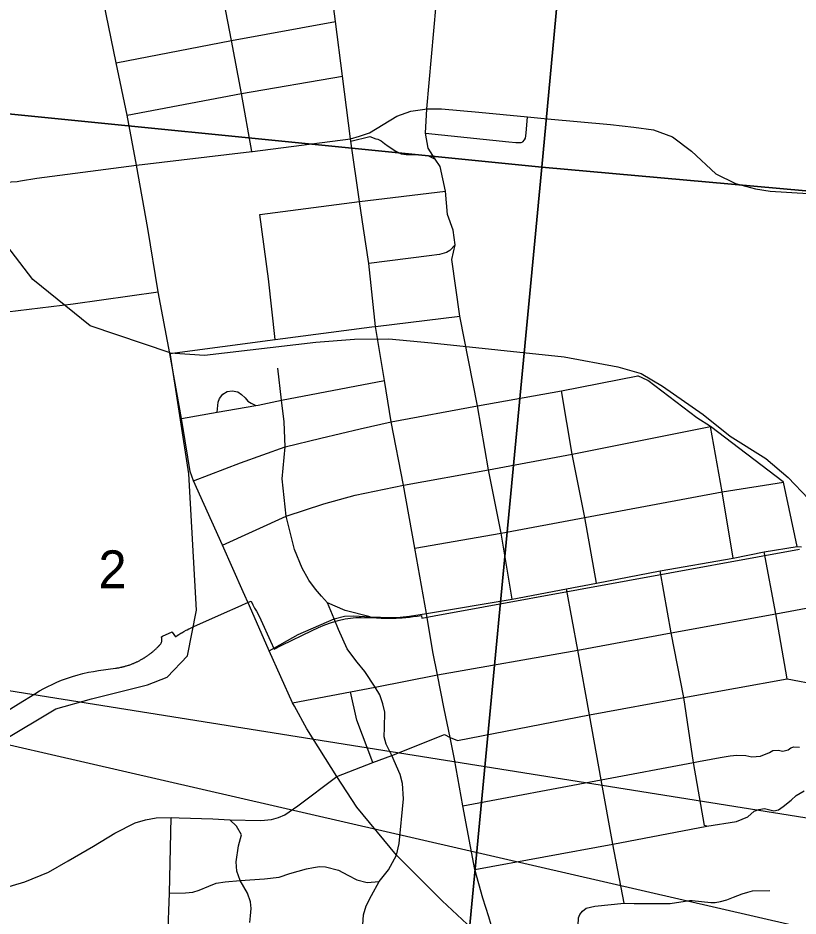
# Model space of a CAD drawing. Extents: x 0 to 34, y 0 to 22.
# Drawn here: x 6.424 to 7.286, y 16.149 to 17.141 of the extents above; entities that cross this region are included whole.
import ezdxf

# ---------------------------------------------------------------- set-up
doc = ezdxf.new("R2010")
doc.units = 0
for name, color, linetype in [('GM_X_City_Street', 7, 'Continuous'), ('GM_X_Corporation', 7, 'Continuous'), ('GM_X_Rail_Line', 7, 'Continuous'), ('GM_X_Section', 7, 'Continuous'), ('GM_X_Section_Text', 7, 'Continuous'), ('GM_X_State_Route', 7, 'Continuous'), ('SH_Text', 7, 'Continuous')]:
    doc.layers.add(name, color=color, linetype=linetype)

msp = doc.modelspace()

# ---------------------------------------------------------------- linework, layer by layer
at = {"layer": 'GM_X_City_Street'}
for p, q in [((6.68356, 16.99362), (6.79188, 17.00745)), ((6.70181, 16.44208), (6.73409, 16.45995))]:
    msp.add_line(p, q, dxfattribs=at)
for points in [[(6.77507, 17.13712), (6.77157, 17.16579), (6.76644, 17.20054), (6.76316, 17.22277), (6.76124, 17.23479), (6.75835, 17.26124), (6.75111, 17.3169), (6.74806, 17.33169), (6.74248, 17.36992)], [(6.68258, 16.9935), (6.67133, 17.05759), (6.66031, 17.11612), (6.65001, 17.17013), (6.64848, 17.1776), (6.6418, 17.21176), (6.63777, 17.23198)], [(6.87445, 17.01377), (6.87594, 17.04062), (6.88647, 17.15547), (6.8912, 17.21165)], [(6.53284, 17.09157), (6.66031, 17.11612), (6.77507, 17.13712)], [(6.80623, 16.90855), (6.80179, 16.93845), (6.79224, 17.00497), (6.79188, 17.00745), (6.78297, 17.07668), (6.77507, 17.13712)], [(6.5451, 17.03365), (6.67133, 17.05759), (6.78297, 17.07668)], [(6.79188, 17.00745), (6.80179, 17.01051), (6.81285, 17.01432), (6.84296, 17.03262), (6.85831, 17.03805), (6.87398, 17.04034)], [(6.87398, 17.04034), (6.87594, 17.04062), (6.89234, 17.04062), (6.93342, 17.03691), (6.98743, 17.03175), (7.00929, 17.02966), (7.07886, 17.02337), (7.10479, 17.02052), (7.12652, 17.01747), (7.14749, 17.00965), (7.16864, 16.99383), (7.19552, 16.96905), (7.21725, 16.95818), (7.23937, 16.95246), (7.25538, 16.94979), (7.29732, 16.94731), (7.39225, 16.94065), (7.49853, 16.93104), (7.49984, 16.93089)], [(6.96675, 17.00413), (6.97458, 17.00366), (6.98022, 17.00351), (6.98226, 17.00429), (6.98413, 17.00632), (6.98508, 17.00821), (6.98586, 17.01369), (6.98743, 17.03175)], [(6.79224, 17.00497), (6.81326, 17.01033), (6.8197, 17.00776), (6.82206, 17.00711), (6.82572, 17.00539), (6.82936, 17.00239), (6.83323, 16.99938), (6.84203, 16.9938), (6.84783, 16.99101), (6.85341, 16.99015), (6.86694, 16.98994), (6.87703, 16.98907), (6.8854, 16.98521), (6.87767, 16.99745), (6.87445, 17.01377), (6.96675, 17.00413)], [(6.55526, 16.97835), (6.68258, 16.9935), (6.68356, 16.99362)], [(6.42731, 16.96113), (6.44503, 16.96399), (6.55526, 16.97835)], [(6.97046, 16.49893), (6.95812, 16.57203), (6.94435, 16.64206), (6.93224, 16.71257), (6.91262, 16.81157), (6.90372, 16.87444), (6.90742, 16.8905), (6.90502, 16.90654), (6.89883, 16.92397), (6.89678, 16.94991), (6.89068, 16.97719), (6.8854, 16.98521)], [(6.32833, 16.95877), (6.35, 16.95827), (6.40276, 16.95945), (6.42337, 16.9605), (6.42731, 16.96113)], [(6.69141, 16.92417), (6.80179, 16.93845), (6.89678, 16.94991)], [(6.70869, 16.78592), (6.70117, 16.85279), (6.69141, 16.92417)], [(6.87585, 16.48336), (6.86279, 16.5553), (6.85021, 16.62506), (6.83686, 16.69483), (6.82924, 16.74058), (6.81933, 16.80044), (6.812, 16.86968), (6.80623, 16.90855)], [(6.90742, 16.8905), (6.90137, 16.88409), (6.89796, 16.88199), (6.8901, 16.8799), (6.87857, 16.87833), (6.812, 16.86968)], [(6.24354, 16.83921), (6.30395, 16.82151), (6.31528, 16.81868), (6.3285, 16.81538), (6.34266, 16.81349), (6.36012, 16.81207), (6.3757, 16.81207), (6.39978, 16.8149), (6.48522, 16.82529), (6.57916, 16.8385)], [(6.81545, 16.79993), (6.81933, 16.80044), (6.91262, 16.81157)], [(6.59222, 16.77045), (6.70869, 16.78592), (6.81545, 16.79993)], [(6.74574, 16.52), (6.74521, 16.52069), (6.73824, 16.53314), (6.72978, 16.55407), (6.7205, 16.59083), (6.71615, 16.63194), (6.71954, 16.66724), (6.71857, 16.69481), (6.71563, 16.71893), (6.71131, 16.7543)], [(6.60505, 16.69854), (6.64438, 16.70572), (6.68716, 16.71286), (6.68958, 16.71325), (6.71563, 16.71893), (6.82924, 16.74058)], [(6.61843, 16.6297), (6.67008, 16.64953), (6.71954, 16.66724), (6.75899, 16.67684), (6.80261, 16.68716), (6.83686, 16.69483), (6.93224, 16.71257), (7.02489, 16.72927), (7.10942, 16.74575)], [(7.2852, 16.55714), (7.27037, 16.62823), (7.2698, 16.6288), (7.18953, 16.6897), (7.17442, 16.69934), (7.12041, 16.7406), (7.10942, 16.74575)], [(6.64438, 16.70572), (6.64547, 16.71655), (6.64705, 16.72064), (6.65056, 16.72567), (6.65551, 16.72862), (6.661, 16.72929), (6.66742, 16.72821), (6.67129, 16.72527), (6.67544, 16.72139), (6.67825, 16.71764), (6.68186, 16.71564), (6.68716, 16.71286)], [(7.06372, 16.51668), (7.05075, 16.58934), (7.03672, 16.65936), (7.02489, 16.72927)], [(6.85021, 16.62506), (6.94435, 16.64206), (7.03672, 16.65936), (7.18953, 16.6897)], [(7.21462, 16.54449), (7.20246, 16.61749), (7.18953, 16.6897)], [(6.6502, 16.55862), (6.7205, 16.59083), (6.76235, 16.6042), (6.79695, 16.61392), (6.85021, 16.62506)], [(6.86279, 16.5553), (6.95812, 16.57203), (7.05075, 16.58934), (7.20246, 16.61749), (7.27037, 16.62823)], [(6.87585, 16.48336), (6.97046, 16.49893), (7.03039, 16.51025), (7.06372, 16.51668), (7.13408, 16.5302), (7.21462, 16.54449), (7.24901, 16.55139), (7.2852, 16.55714), (7.29024, 16.55685)], [(7.27409, 16.4109), (7.26181, 16.48265), (7.24901, 16.55139)], [(7.18552, 16.24823), (7.18296, 16.24888), (7.17087, 16.31864), (7.15994, 16.39025), (7.14606, 16.46187), (7.13408, 16.5302)], [(6.77834, 16.46548), (6.77367, 16.47739), (6.7664, 16.49494), (6.75966, 16.50226), (6.75318, 16.51023), (6.74574, 16.52)], [(7.09413, 16.16314), (7.08172, 16.22823), (7.0686, 16.29935), (7.05572, 16.37132), (7.04306, 16.44285), (7.03039, 16.51025)], [(6.72775, 16.38441), (6.79183, 16.39661), (6.81886, 16.4019), (6.88791, 16.41554), (7.04306, 16.44285), (7.14606, 16.46187), (7.26181, 16.48265), (7.32683, 16.49492)], [(6.81348, 16.47955), (6.786, 16.4865), (6.7664, 16.49494)], [(6.73409, 16.45995), (6.77367, 16.47739), (6.78521, 16.48038), (6.79514, 16.48056), (6.81348, 16.47955), (6.83636, 16.47889), (6.84648, 16.4792), (6.85692, 16.48015), (6.87585, 16.48336)], [(6.95763, 16.10387), (6.94456, 16.14806), (6.938, 16.16851), (6.92917, 16.20046), (6.91579, 16.27076), (6.90653, 16.3221), (6.90173, 16.34609), (6.8954, 16.3777), (6.88791, 16.41554), (6.88289, 16.44091), (6.87585, 16.48336)], [(6.80542, 16.13933), (6.80622, 16.15015), (6.80901, 16.1602), (6.81503, 16.17177), (6.82325, 16.1871), (6.83367, 16.19992), (6.84241, 16.21633), (6.84548, 16.22923), (6.85032, 16.27854), (6.8492, 16.29528), (6.84679, 16.30515), (6.83748, 16.32617), (6.83131, 16.339), (6.82887, 16.34705), (6.82936, 16.35707), (6.82967, 16.374), (6.82744, 16.3833), (6.82411, 16.39345), (6.81886, 16.4019), (6.80763, 16.41912), (6.79916, 16.42924), (6.79542, 16.43425), (6.78816, 16.44399), (6.77834, 16.46548)], [(6.90173, 16.34609), (6.90994, 16.34281), (7.05572, 16.37132), (7.15994, 16.39025), (7.27409, 16.4109), (7.34407, 16.39783), (7.37444, 16.38782), (7.4122, 16.369), (7.42631, 16.35222), (7.43251, 16.34137), (7.43698, 16.32609), (7.44356, 16.29405), (7.44625, 16.26616), (7.43668, 16.16218), (7.43102, 16.08575)], [(6.81638, 16.31855), (6.79882, 16.36529), (6.79183, 16.39661)], [(6.77679, 16.30305), (6.81638, 16.31855), (6.83748, 16.32617), (6.89556, 16.34957), (6.90173, 16.34609)], [(6.91579, 16.27076), (7.0686, 16.29935), (7.17087, 16.31864), (7.17614, 16.3196), (7.1904, 16.32236), (7.20021, 16.32426), (7.21126, 16.32586), (7.21851, 16.32681), (7.22875, 16.32615), (7.23517, 16.32482), (7.24469, 16.32571), (7.25468, 16.32961), (7.25854, 16.33179), (7.26424, 16.33201), (7.26954, 16.33111), (7.27527, 16.33247), (7.27837, 16.33467), (7.28144, 16.33572), (7.28789, 16.33555)], [(6.60246, 16.25741), (6.63978, 16.25627), (6.65837, 16.2554), (6.69262, 16.25441), (6.70432, 16.25551), (6.71227, 16.25772), (6.71912, 16.26059), (6.73369, 16.27086), (6.77679, 16.30305)], [(6.92917, 16.20046), (7.08172, 16.22823), (7.18552, 16.24823), (7.21822, 16.25345), (7.23072, 16.25841), (7.23794, 16.26491), (7.24293, 16.26673), (7.24917, 16.26779), (7.25944, 16.2651), (7.26481, 16.26615), (7.26979, 16.26988), (7.27853, 16.277), (7.28429, 16.28199), (7.29305, 16.28712)], [(6.34324, 16.16199), (6.39431, 16.17573), (6.4318, 16.18666), (6.45817, 16.1974), (6.47984, 16.20983), (6.5079, 16.22622), (6.53122, 16.2404), (6.55387, 16.25203), (6.56536, 16.25514), (6.57698, 16.25742), (6.59362, 16.25768), (6.60246, 16.25741)], [(6.58646, 16.01598), (6.58818, 16.07701), (6.59174, 16.17402), (6.59362, 16.25768)], [(6.68043, 16.14161), (6.68121, 16.14929), (6.68199, 16.15727), (6.68121, 16.16463), (6.67792, 16.17434), (6.66993, 16.18812), (6.66633, 16.19846), (6.66555, 16.20894), (6.66806, 16.22632), (6.67119, 16.2387), (6.66586, 16.24809), (6.65837, 16.2554)], [(6.59174, 16.17402), (6.60935, 16.1744), (6.61753, 16.17515), (6.62445, 16.17742), (6.63539, 16.18208), (6.64331, 16.18509), (6.65338, 16.1866), (6.66993, 16.18812), (6.69677, 16.19), (6.71287, 16.19201), (6.72481, 16.19578), (6.74318, 16.20107), (6.75085, 16.20258), (6.75764, 16.20358), (6.7642, 16.20337), (6.77834, 16.19954), (6.78882, 16.19393), (6.79864, 16.18899), (6.81021, 16.18597), (6.82325, 16.1871)], [(7.04356, 16.10962), (7.04349, 16.13848), (7.04386, 16.14681), (7.04508, 16.15059), (7.04797, 16.15437), (7.05227, 16.15761), (7.06184, 16.15972), (7.09413, 16.16314), (7.1051, 16.16271), (7.12064, 16.16296), (7.14486, 16.16271), (7.16628, 16.16613), (7.16935, 16.16595), (7.18979, 16.16402), (7.19462, 16.16402), (7.2005, 16.16499), (7.2077, 16.16674), (7.2149, 16.16972), (7.22437, 16.1735), (7.23087, 16.17543), (7.23596, 16.17666), (7.25509, 16.17701)]]:
    msp.add_lwpolyline(points, dxfattribs=at)
at = {"layer": 'GM_X_Corporation'}
msp.add_lwpolyline([(6.41029, 16.37401), (6.42509, 16.3833), (6.44305, 16.39457), (6.4481, 16.39762), (6.4528, 16.40026), (6.45732, 16.40263), (6.46196, 16.4049), (6.46713, 16.40722), (6.47227, 16.40935), (6.47798, 16.41149), (6.48468, 16.41373), (6.49088, 16.41554), (6.49617, 16.41689), (6.50225, 16.41824), (6.5078, 16.41927), (6.51346, 16.42015), (6.53194, 16.42268), (6.53257, 16.42277), (6.53331, 16.42288), (6.53398, 16.42299), (6.53494, 16.42315), (6.53593, 16.42333), (6.53692, 16.42353), (6.53794, 16.42374), (6.53894, 16.42396), (6.53962, 16.42411), (6.54045, 16.42432), (6.54137, 16.42455), (6.5422, 16.42477), (6.54282, 16.42494), (6.54364, 16.42518), (6.54442, 16.42541), (6.54528, 16.42567), (6.54635, 16.42602), (6.54713, 16.42628), (6.54804, 16.42659), (6.54903, 16.42695), (6.54984, 16.42725), (6.55058, 16.42754), (6.55127, 16.42782), (6.55182, 16.42804), (6.55228, 16.42823), (6.55293, 16.42851), (6.55362, 16.4288), (6.55431, 16.42911), (6.55488, 16.42937), (6.55544, 16.42963), (6.55602, 16.4299), (6.55677, 16.43027), (6.55748, 16.43062), (6.55827, 16.43102), (6.55904, 16.43143), (6.55983, 16.43185), (6.56054, 16.43225), (6.56124, 16.43264), (6.56184, 16.43299), (6.56231, 16.43326), (6.56306, 16.43371), (6.56359, 16.43404), (6.56402, 16.4343), (6.56433, 16.43451), (6.56467, 16.43471), (6.56502, 16.43494), (6.5656, 16.43531), (6.56616, 16.43568), (6.56672, 16.43607), (6.56713, 16.43635), (6.56786, 16.43686), (6.56864, 16.43741), (6.56933, 16.43792), (6.57006, 16.43847), (6.57068, 16.43894), (6.57133, 16.43945), (6.57194, 16.43994), (6.57265, 16.44051), (6.5732, 16.44097), (6.57372, 16.44141), (6.57436, 16.44196), (6.57506, 16.44258), (6.57572, 16.44318), (6.57629, 16.44371), (6.57691, 16.44428), (6.57749, 16.44484), (6.57795, 16.44528), (6.57842, 16.44575), (6.57901, 16.44635), (6.57947, 16.44682), (6.57984, 16.4472), (6.58005, 16.44742), (6.58029, 16.44768), (6.58063, 16.44804), (6.58091, 16.44835), (6.58115, 16.44861), (6.5814, 16.44889), (6.58173, 16.44928), (6.58203, 16.44969), (6.58245, 16.45036), (6.58266, 16.45077), (6.58286, 16.45121), (6.58302, 16.45166), (6.58315, 16.45209), (6.58326, 16.45253), (6.58335, 16.45301), (6.58341, 16.45352), (6.58344, 16.45401), (6.58344, 16.45438), (6.58342, 16.45482), (6.58337, 16.45528), (6.5833, 16.45572), (6.58318, 16.45622), (6.58305, 16.45669), (6.58289, 16.45713), (6.58275, 16.45746), (6.58389, 16.45797), (6.58393, 16.45799), (6.59468, 16.4628), (6.59469, 16.46281), (6.59474, 16.46275), (6.59484, 16.46261), (6.59839, 16.45756), (6.59843, 16.4575), (6.59845, 16.45751), (6.59849, 16.45754), (6.59851, 16.45755), (6.59853, 16.45756), (6.59854, 16.45757), (6.59856, 16.45759), (6.59858, 16.4576), (6.5986, 16.45762), (6.59863, 16.45763), (6.59865, 16.45765), (6.59867, 16.45767), (6.59869, 16.45768), (6.59871, 16.4577), (6.59874, 16.45771), (6.59877, 16.45773), (6.59881, 16.45776), (6.59886, 16.4578), (6.59893, 16.45785), (6.59899, 16.45789), (6.59905, 16.45793), (6.59911, 16.45797), (6.59917, 16.45801), (6.59925, 16.45807), (6.59931, 16.45811), (6.59937, 16.45815), (6.59943, 16.45819), (6.5995, 16.45824), (6.59956, 16.45828), (6.59964, 16.45833), (6.59971, 16.45838), (6.59978, 16.45843), (6.59983, 16.45847), (6.5999, 16.45851), (6.59997, 16.45856), (6.60004, 16.45861), (6.60011, 16.45865), (6.60018, 16.4587), (6.60025, 16.45875), (6.60032, 16.45879), (6.6004, 16.45885), (6.60047, 16.4589), (6.60055, 16.45895), (6.60062, 16.45899), (6.6007, 16.45905), (6.60079, 16.45911), (6.60087, 16.45916), (6.60096, 16.45922), (6.60105, 16.45928), (6.60114, 16.45934), (6.60121, 16.45939), (6.60129, 16.45944), (6.60137, 16.45949), (6.60145, 16.45954), (6.60153, 16.45959), (6.60161, 16.45965), (6.6017, 16.45971), (6.60178, 16.45976), (6.60187, 16.45982), (6.60197, 16.45988), (6.60204, 16.45993), (6.60212, 16.45998), (6.6022, 16.46003), (6.60229, 16.46008), (6.60237, 16.46014), (6.60246, 16.46019), (6.60254, 16.46025), (6.60263, 16.4603), (6.60273, 16.46037), (6.60282, 16.46042), (6.60293, 16.46049), (6.60301, 16.46054), (6.6031, 16.4606), (6.60319, 16.46065), (6.60329, 16.46072), (6.60339, 16.46077), (6.60346, 16.46082), (6.60356, 16.46088), (6.60363, 16.46093), (6.60372, 16.46098), (6.60379, 16.46103), (6.60388, 16.46108), (6.60399, 16.46114), (6.60409, 16.46121), (6.60421, 16.46128), (6.6043, 16.46134), (6.60437, 16.46138), (6.60447, 16.46143), (6.60455, 16.46149), (6.60464, 16.46154), (6.60471, 16.46158), (6.60478, 16.46162), (6.60485, 16.46167), (6.60491, 16.4617), (6.60499, 16.46175), (6.60509, 16.46181), (6.60517, 16.46186), (6.60527, 16.46191), (6.60542, 16.462), (6.60774, 16.46337), (6.61031, 16.46488), (6.61122, 16.46529), (6.61329, 16.46622), (6.61439, 16.46671), (6.61873, 16.46865), (6.64934, 16.48233), (6.67087, 16.49196), (6.6723, 16.4926), (6.67904, 16.49562), (6.6791, 16.49564), (6.68193, 16.49691), (6.68198, 16.49693), (6.68201, 16.49686), (6.68383, 16.49278), (6.68386, 16.49272), (6.6855, 16.48904), (6.68783, 16.48588), (6.69003, 16.48175), (6.69283, 16.47633), (6.70346, 16.45251), (6.70735, 16.44378), (6.71596, 16.44802), (6.7493, 16.46444), (6.75629, 16.46783), (6.76346, 16.4708), (6.7708, 16.47335), (6.77827, 16.47548), (6.78585, 16.47716), (6.79171, 16.47807), (6.79761, 16.47858), (6.80354, 16.47869), (6.82051, 16.47844), (6.82569, 16.4782), (6.8274, 16.47812), (6.83599, 16.47789), (6.83792, 16.47795), (6.84033, 16.47803), (6.84221, 16.47813), (6.84452, 16.47825), (6.84869, 16.47853), (6.85286, 16.47888), (6.85702, 16.47931), (6.86117, 16.47981), (6.86531, 16.48039), (6.8701, 16.48114), (6.87011, 16.48108), (6.87019, 16.4806), (6.8702, 16.48053), (6.87059, 16.47819), (6.8842, 16.48067), (7.09806, 16.51957), (7.28793, 16.5541)], dxfattribs=at)
at = {"layer": 'GM_X_Rail_Line'}
for points in [[(6.59239, 16.77126), (6.50421, 16.80107), (6.44089, 16.85237), (6.41194, 16.88987)], [(6.59239, 16.77126), (6.63059, 16.7686), (6.75337, 16.78282), (6.79613, 16.7861), (6.83395, 16.78663), (6.88108, 16.78224), (7.02798, 16.76686), (7.08718, 16.75588), (7.11294, 16.7482), (7.13646, 16.73439), (7.18136, 16.70289), (7.21123, 16.67907), (7.25065, 16.65445), (7.27552, 16.63357), (7.32014, 16.58645)], [(6.16497, 16.12027), (6.25335, 16.20697), (6.34247, 16.29494), (6.40657, 16.34218), (6.46608, 16.3777), (6.50562, 16.38908), (6.56754, 16.4045), (6.58934, 16.4128), (6.61166, 16.43627), (6.62157, 16.48682), (6.61325, 16.63763), (6.59239, 16.77126)]]:
    msp.add_lwpolyline(points, dxfattribs=at)
at = {"layer": 'GM_X_Section'}
for points in [[(6.11806, 18.06871), (7.09659, 17.98301), (7.0031, 16.97632), (6.22175, 17.05422), (6.15663, 17.35842), (6.07317, 17.51262)], [(7.09659, 17.98301), (8.0955, 17.8939), (8.00161, 16.88676), (7.0031, 16.97632)], [(6.22175, 17.05422), (7.0031, 16.97632), (6.90635, 15.9571), (5.9113, 16.04961), (5.92339, 16.12929), (5.97277, 16.1367), (6.06069, 16.16005), (6.13824, 16.21616), (6.20513, 16.26906), (6.24194, 16.31344), (6.26367, 16.36151), (6.28218, 16.45963), (6.28274, 16.59066), (6.25236, 16.88928)], [(7.0031, 16.97632), (8.00161, 16.88676), (7.90346, 15.87364), (6.90635, 15.9571)]]:
    msp.add_lwpolyline(points, close=True, dxfattribs=at)
at = {"layer": 'GM_X_State_Route'}
for points in [[(6.55526, 16.97835), (6.5451, 17.03365), (6.53284, 17.09157), (6.52192, 17.14515), (6.50945, 17.20637), (6.49699, 17.2676), (6.47532, 17.38016), (6.46963, 17.4112), (6.45342, 17.4914), (6.4491, 17.51742), (6.44376, 17.54815), (6.43549, 17.58962), (6.43238, 17.60523), (6.413, 17.69583), (6.40923, 17.71345)], [(6.60649, 16.68961), (6.60505, 16.69854), (6.59222, 16.77045), (6.57916, 16.8385), (6.5677, 16.90853), (6.55526, 16.97835)], [(6.68016, 16.49156), (6.67334, 16.50714), (6.6502, 16.55862), (6.61843, 16.6297), (6.61452, 16.64001), (6.60649, 16.68961)], [(6.41026, 16.37399), (6.42509, 16.3833), (6.44305, 16.39457), (6.4481, 16.39762), (6.4528, 16.40026), (6.45732, 16.40263), (6.46196, 16.4049), (6.46713, 16.40722), (6.47227, 16.40935), (6.47798, 16.41149), (6.48468, 16.41373), (6.49088, 16.41554), (6.49617, 16.41689), (6.50225, 16.41824), (6.5078, 16.41927), (6.51346, 16.42015), (6.53194, 16.42268), (6.53257, 16.42277), (6.53331, 16.42288), (6.53398, 16.42299), (6.53494, 16.42315), (6.53593, 16.42333), (6.53692, 16.42353), (6.53794, 16.42374), (6.53894, 16.42396), (6.53962, 16.42411), (6.54045, 16.42432), (6.54137, 16.42455), (6.5422, 16.42477), (6.54282, 16.42494), (6.54364, 16.42518), (6.54442, 16.42541), (6.54528, 16.42567), (6.54635, 16.42602), (6.54713, 16.42628), (6.54804, 16.42659), (6.54903, 16.42695), (6.54984, 16.42725), (6.55058, 16.42754), (6.55127, 16.42782), (6.55182, 16.42804), (6.55228, 16.42823), (6.55293, 16.42851), (6.55362, 16.4288), (6.55431, 16.42911), (6.55488, 16.42937), (6.55544, 16.42963), (6.55602, 16.4299), (6.55677, 16.43027), (6.55748, 16.43062), (6.55827, 16.43102), (6.55904, 16.43143), (6.55983, 16.43185), (6.56054, 16.43225), (6.56124, 16.43264), (6.56184, 16.43299), (6.56231, 16.43326), (6.56306, 16.43371), (6.56359, 16.43404), (6.56402, 16.4343), (6.56433, 16.43451), (6.56467, 16.43471), (6.56502, 16.43494), (6.5656, 16.43531), (6.56616, 16.43568), (6.56672, 16.43607), (6.56713, 16.43635), (6.56786, 16.43686), (6.56864, 16.43741), (6.56933, 16.43792), (6.57006, 16.43847), (6.57068, 16.43894), (6.57133, 16.43945), (6.57194, 16.43994), (6.57265, 16.44051), (6.5732, 16.44097), (6.57372, 16.44141), (6.57436, 16.44196), (6.57506, 16.44258), (6.57572, 16.44318), (6.57629, 16.44371), (6.57691, 16.44428), (6.57749, 16.44484), (6.57795, 16.44528), (6.57842, 16.44575), (6.57901, 16.44635), (6.57947, 16.44682), (6.57984, 16.4472), (6.58005, 16.44742), (6.58029, 16.44768), (6.58063, 16.44804), (6.58091, 16.44835), (6.58115, 16.44861), (6.5814, 16.44889), (6.58173, 16.44928), (6.58203, 16.44969), (6.58245, 16.45036), (6.58266, 16.45077), (6.58286, 16.45121), (6.58302, 16.45166), (6.58315, 16.45209), (6.58326, 16.45253), (6.58335, 16.45301), (6.58341, 16.45352), (6.58344, 16.45401), (6.58344, 16.45438), (6.58342, 16.45482), (6.58337, 16.45528), (6.5833, 16.45572), (6.58318, 16.45622), (6.58305, 16.45669), (6.58289, 16.45713), (6.58275, 16.45746), (6.58389, 16.45797), (6.58393, 16.45799), (6.59468, 16.4628), (6.59469, 16.46281), (6.59484, 16.46261), (6.59839, 16.45756), (6.59843, 16.4575), (6.59849, 16.45754), (6.59851, 16.45755), (6.59853, 16.45756), (6.59856, 16.45759), (6.59858, 16.4576), (6.5986, 16.45762), (6.59863, 16.45763), (6.59865, 16.45765), (6.59867, 16.45767), (6.59869, 16.45768), (6.59871, 16.4577), (6.59874, 16.45771), (6.59877, 16.45773), (6.59881, 16.45776), (6.59886, 16.4578), (6.59893, 16.45785), (6.59899, 16.45789), (6.59905, 16.45793), (6.59911, 16.45797), (6.59917, 16.45801), (6.59925, 16.45807), (6.59931, 16.45811), (6.59937, 16.45815), (6.59943, 16.45819), (6.5995, 16.45824), (6.59956, 16.45828), (6.59964, 16.45833), (6.59971, 16.45838), (6.59978, 16.45843), (6.59983, 16.45847), (6.5999, 16.45851), (6.59997, 16.45856), (6.60004, 16.45861), (6.60011, 16.45865), (6.60018, 16.4587), (6.60025, 16.45875), (6.60032, 16.45879), (6.6004, 16.45885), (6.60047, 16.4589), (6.60055, 16.45895), (6.60062, 16.45899), (6.6007, 16.45905), (6.60079, 16.45911), (6.60087, 16.45916), (6.60096, 16.45922), (6.60105, 16.45928), (6.60114, 16.45934), (6.60121, 16.45939), (6.60129, 16.45944), (6.60137, 16.45949), (6.60145, 16.45954), (6.60153, 16.45959), (6.60161, 16.45965), (6.6017, 16.45971), (6.60178, 16.45976), (6.60187, 16.45982), (6.60197, 16.45988), (6.60204, 16.45993), (6.60212, 16.45998), (6.6022, 16.46003), (6.60229, 16.46008), (6.60237, 16.46014), (6.60246, 16.46019), (6.60254, 16.46025), (6.60263, 16.4603), (6.60273, 16.46037), (6.60282, 16.46042), (6.60293, 16.46049), (6.60301, 16.46054), (6.6031, 16.4606), (6.60319, 16.46065), (6.60329, 16.46072), (6.60339, 16.46077), (6.60346, 16.46082), (6.60356, 16.46088), (6.60363, 16.46093), (6.60372, 16.46098), (6.60379, 16.46103), (6.60388, 16.46108), (6.60399, 16.46114), (6.60409, 16.46121), (6.60421, 16.46128), (6.6043, 16.46134), (6.60437, 16.46138), (6.60447, 16.46143), (6.60455, 16.46149), (6.60464, 16.46154), (6.60471, 16.46158), (6.60478, 16.46162), (6.60485, 16.46167), (6.60491, 16.4617), (6.60499, 16.46175), (6.60509, 16.46181), (6.60517, 16.46186), (6.60527, 16.46191), (6.60542, 16.462), (6.60774, 16.46337), (6.61031, 16.46488), (6.61122, 16.46529), (6.61329, 16.46622), (6.61439, 16.46671), (6.61873, 16.46865), (6.64934, 16.48233), (6.67087, 16.49196), (6.6723, 16.4926), (6.67904, 16.49562), (6.6791, 16.49564), (6.68193, 16.49691), (6.68198, 16.49693), (6.68201, 16.49686), (6.68383, 16.49278), (6.68386, 16.49272), (6.6855, 16.48904), (6.68783, 16.48588), (6.69003, 16.48175), (6.69283, 16.47633), (6.70346, 16.45251), (6.70735, 16.44378), (6.71596, 16.44802), (6.7493, 16.46444), (6.75629, 16.46783), (6.76346, 16.4708), (6.7708, 16.47335), (6.77827, 16.47548), (6.78585, 16.47716), (6.79171, 16.47807), (6.79761, 16.47858), (6.80354, 16.47869), (6.82051, 16.47844), (6.82569, 16.4782), (6.8274, 16.47812), (6.83599, 16.47789), (6.83792, 16.47795), (6.84033, 16.47803), (6.84221, 16.47813), (6.84452, 16.47825), (6.84869, 16.47853), (6.85286, 16.47888), (6.85702, 16.47931), (6.86117, 16.47981), (6.86531, 16.48039), (6.8701, 16.48114), (6.8702, 16.48053), (6.87059, 16.47819), (6.8842, 16.48067), (7.09806, 16.51957), (7.28793, 16.5541)], [(6.72971, 16.38081), (6.72775, 16.38441), (6.70181, 16.44208), (6.68016, 16.49156)], [(6.77679, 16.30305), (6.7434, 16.35564), (6.72971, 16.38081)], [(6.95763, 16.10387), (6.93183, 16.12968), (6.89302, 16.16578), (6.84241, 16.21633), (6.79894, 16.26913), (6.77679, 16.30305)]]:
    msp.add_lwpolyline(points, dxfattribs=at)
at = {"layer": 'SH_Text'}
msp.add_lwpolyline([(5.55979, 16.53453), (9.34596, 15.93059), (10.72957, 15.93898), (10.7249, 15.65405), (9.36841, 15.65826)], close=True, dxfattribs=at)

# ---------------------------------------------------------------- texts
at = {"layer": 'GM_X_Section_Text'}
msp.add_text('2', height=0.04186, rotation=0.00001, dxfattribs=at).set_placement((6.51326, 16.51106))

doc.saveas('drawing.dxf')
